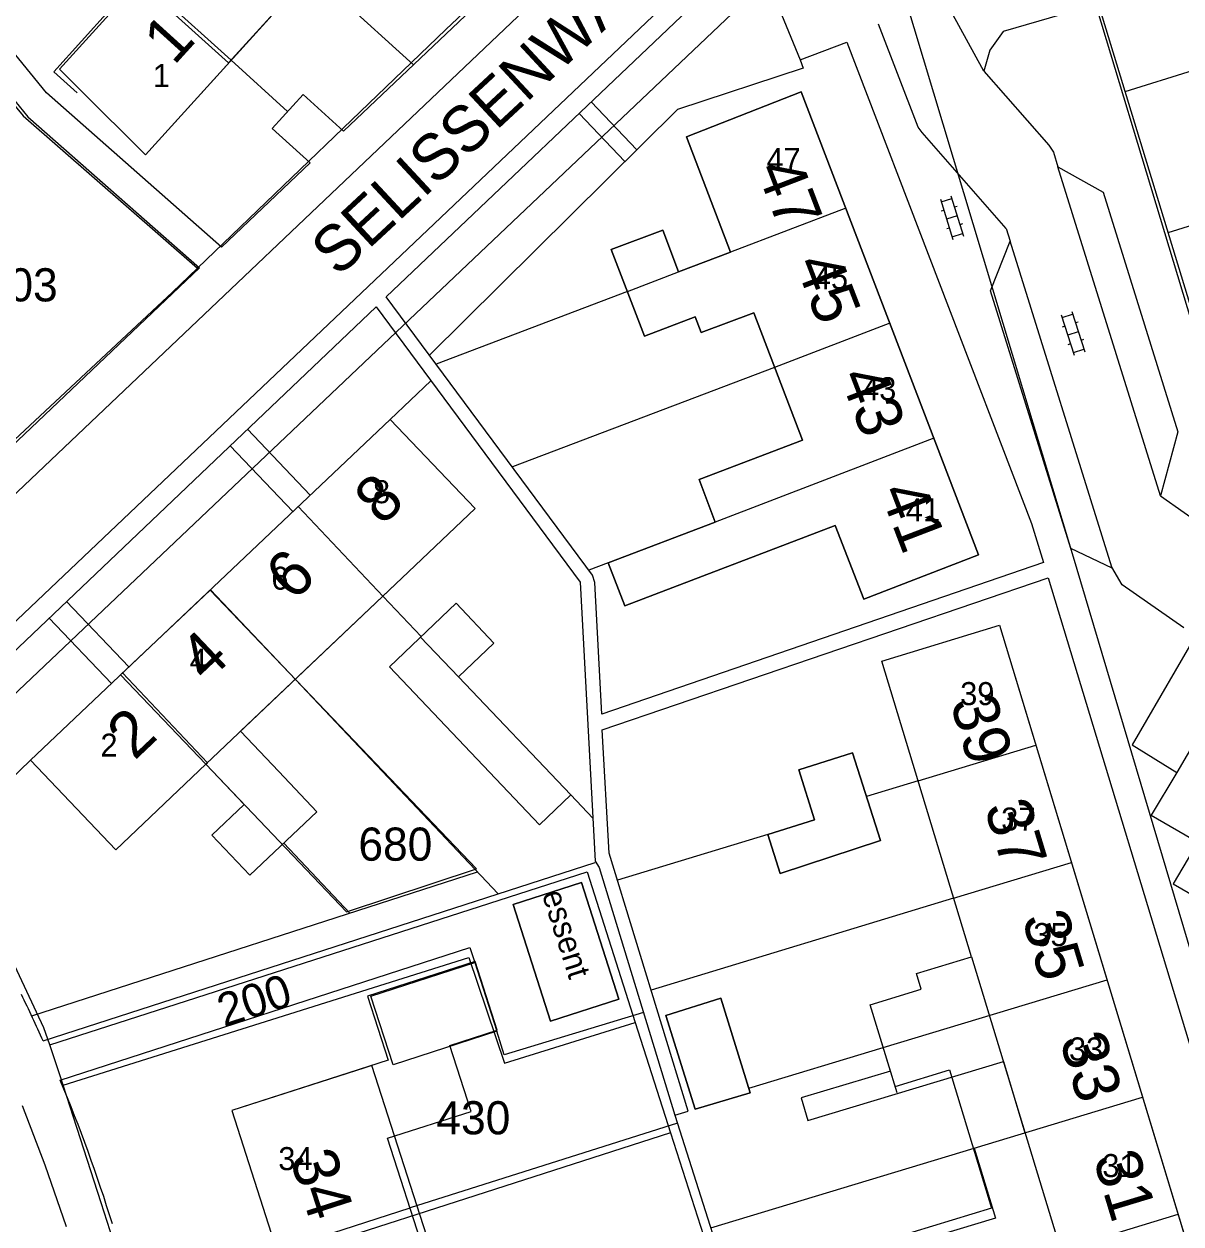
# Model space of a CAD drawing. Extents: x 148816 to 151297, y 399515 to 402500.
# Drawn here: x 149828.5 to 149891.4, y 400923.4 to 400988.6 of the extents above; entities that cross this region are included whole.
import ezdxf

# ---------------------------------------------------------------- set-up
doc = ezdxf.new("R2010")
doc.units = 0
for name, color, linetype in [('B01 Hoofdgebouw  [D] Norm', 7, 'Continuous'), ('B01 Hoofdgebouw  [T] Norm', 7, 'Continuous'), ('B01 hoofgebouw', 7, 'Continuous'), ('B07 Tussenmuur  [D] Norm', 7, 'Continuous'), ('G01 perceelsgrens', 7, 'Continuous'), ('S02 Open verharding  Norm', 7, 'Continuous'), ('T04 Haag heg  [D] Gem', 7, 'Continuous'), ('V00 Kant verharding algemeen  [D] Gem', 7, 'Continuous'), ('V00 Kant verharding algemeen  [D] Norm', 7, 'Continuous'), ('V00 Kant verharding algemeen  [T] Norm', 7, 'Continuous'), ('V00 Kant verharding algemeen secundair  [T] Gem', 7, 'Continuous'), ('Z01 perceelnummer', 7, 'Continuous'), ('Z02 huisnummer', 7, 'Continuous'), ('Z02 Huisnummer  [Tekst] Norm', 7, 'Continuous'), ('Z06 straatnaam', 7, 'Continuous'), ('Z19 Overige Tekst  [Tekst] Gem', 7, 'Continuous')]:
    doc.layers.add(name, color=color, linetype=linetype)

msp = doc.modelspace()

# ---------------------------------------------------------------- linework, layer by layer
at = {"layer": 'B01 Hoofdgebouw  [D] Norm'}
for p, q in [((149833.144, 400989.33), (149830.135, 400986.01)), ((149830.135, 400986.01), (149831.41, 400984.854)), ((149861.286, 400974.07), (149864.07, 400975.14)), ((149849.4, 400958.84), (149840.272, 400950.193)), ((149840.272, 400950.193), (149842.35, 400948)), ((149871.095, 400929.047), (149881.704, 400932.254)), ((149881.704, 400932.254), (149882.873, 400928.388)), ((149875.57, 400931.739), (149870.724, 400930.275)), ((149870.724, 400930.275), (149871.095, 400929.047)), ((149851.937, 400916.692), (149848.263, 400928.083)), ((149880.124, 400927.555), (149881.277, 400923.743)), ((149881.277, 400923.743), (149875.945, 400922.131))]:
    msp.add_line(p, q, dxfattribs=at)
msp.add_lwpolyline([(149848.263, 400928.083), (149852.804, 400929.543), (149851.651, 400933.132), (149854.215, 400933.957), (149853.015, 400937.687)], dxfattribs=at)
at = {"layer": 'B01 Hoofdgebouw  [T] Norm'}
for p, q in [((149835.11, 400981.5), (149851.88, 401000)), ((149831.57, 400985.03), (149835.11, 400981.5)), ((149870.73, 400984.91), (149864.5, 400982.48)), ((149880.36, 400959.77), (149870.73, 400984.91)), ((149864.5, 400982.48), (149866.89, 400976.2)), ((149863.22, 400977.4), (149860.41, 400976.35)), ((149864.07, 400975.14), (149863.22, 400977.4)), ((149860.41, 400976.35), (149862.22, 400971.64)), ((149866.89, 400976.2), (149864.07, 400975.14)), ((149865.29, 400971.84), (149868.16, 400972.92)), ((149868.16, 400972.92), (149870.79, 400966)), ((149862.22, 400971.64), (149864.96, 400972.69)), ((149864.96, 400972.69), (149865.29, 400971.84)), ((149848.41, 400967.13), (149828.87, 400948.62)), ((149853.02, 400962.28), (149848.41, 400967.13)), ((149870.79, 400966), (149865.18, 400963.87)), ((149865.18, 400963.87), (149866.06, 400961.55)), ((149849.4, 400958.84), (149853.02, 400962.28)), ((149866.06, 400961.55), (149860.24, 400959.34)), ((149861.14, 400957.01), (149872.57, 400961.37)), ((149872.57, 400961.37), (149874.12, 400957.36)), ((149860.24, 400959.34), (149861.14, 400957.01)), ((149874.12, 400957.36), (149880.36, 400959.77)), ((149848.36, 400953.69), (149851.98, 400957.14)), ((149851.98, 400957.14), (149854.04, 400954.98)), ((149875.1, 400954), (149881.5, 400955.95)), ((149881.5, 400955.95), (149897.03, 400904.7)), ((149854.04, 400954.98), (149852.11, 400953.14)), ((149879.98, 400937.94), (149875.1, 400954)), ((149856.51, 400945.1), (149848.36, 400953.69)), ((149852.11, 400953.14), (149858.22, 400946.73)), ((149870.59, 400948.1), (149873.52, 400949.02)), ((149873.52, 400949.02), (149875.03, 400944.26)), ((149828.87, 400948.62), (149833.5, 400943.75)), ((149833.5, 400943.75), (149838.4, 400948.41)), ((149838.4, 400948.41), (149840.48, 400946.22)), ((149844.42, 400945.82), (149842.35, 400948)), ((149871.44, 400945.38), (149870.59, 400948.1)), ((149840.48, 400946.22), (149838.72, 400944.55)), ((149858.22, 400946.73), (149856.51, 400945.1)), ((149840.78, 400942.37), (149844.42, 400945.82)), ((149868.92, 400944.59), (149871.44, 400945.38)), ((149838.72, 400944.55), (149840.78, 400942.37)), ((149869.58, 400942.46), (149868.92, 400944.59)), ((149875.03, 400944.26), (149869.58, 400942.46)), ((149855.08, 400940.78), (149858.79, 400941.97)), ((149858.79, 400941.97), (149860.82, 400935.64)), ((149857.12, 400934.45), (149855.08, 400940.78)), ((149876.99, 400937.03), (149879.98, 400937.94)), ((149877.24, 400936.18), (149876.99, 400937.03)), ((149874.48, 400935.34), (149877.24, 400936.18)), ((149860.82, 400935.64), (149857.12, 400934.45)), ((149866.36, 400935.69), (149863.37, 400934.76)), ((149867.96, 400930.56), (149866.36, 400935.69)), ((149875.57, 400931.739), (149874.48, 400935.34)), ((149863.37, 400934.76), (149864.96, 400929.67)), ((149864.96, 400929.67), (149867.96, 400930.56)), ((149839.8, 400929.59), (149844.7, 400914.36))]:
    msp.add_line(p, q, dxfattribs=at)
msp.add_lwpolyline([(149853.015, 400937.687), (149847.17, 400935.806), (149848.291, 400932.322), (149839.8, 400929.59)], dxfattribs=at)
at = {"layer": 'B01 hoofgebouw'}
for points in [[(149831.57, 400985.03), (149830.449, 400986.148), (149843.009, 401000)], [(149831.57, 400985.03), (149835.11, 400981.5), (149851.884, 401000)], [(149861.14, 400957.01), (149860.24, 400959.34), (149866.06, 400961.55), (149865.18, 400963.87), (149870.79, 400966), (149868.16, 400972.92), (149865.29, 400971.84), (149864.96, 400972.69), (149862.22, 400971.64), (149860.41, 400976.35), (149863.22, 400977.4), (149864.07, 400975.14), (149866.89, 400976.2), (149864.5, 400982.48), (149870.73, 400984.91), (149880.36, 400959.77), (149874.12, 400957.36), (149872.57, 400961.37), (149861.14, 400957.01)], [(149849.4, 400958.84), (149853.02, 400962.28), (149848.41, 400967.13), (149828.87, 400948.62), (149833.5, 400943.75), (149838.4, 400948.41), (149840.48, 400946.22), (149838.72, 400944.55), (149840.78, 400942.37), (149844.42, 400945.82), (149842.35, 400948)], [(149838.4, 400948.41), (149849.4, 400958.84)], [(149858.22, 400946.73), (149852.11, 400953.14), (149854.04, 400954.98), (149851.98, 400957.14), (149848.36, 400953.69), (149856.51, 400945.1), (149858.22, 400946.73)], [(149875.93, 400930.55), (149874.48, 400935.34), (149877.24, 400936.18), (149876.99, 400937.03), (149879.98, 400937.94), (149875.1, 400954), (149881.5, 400955.95), (149897.03, 400904.7), (149892.25, 400903.25)], [(149842.35, 400948), (149840.274, 400950.187)], [(149875.03, 400944.26), (149873.52, 400949.02), (149870.59, 400948.1), (149871.44, 400945.38), (149868.92, 400944.59), (149869.58, 400942.46), (149875.03, 400944.26)], [(149860.82, 400935.64), (149858.79, 400941.97), (149855.08, 400940.78), (149857.12, 400934.45), (149860.82, 400935.64)], [(149879.98, 400937.94), (149890.667, 400902.77), (149892.25, 400903.25)], [(149848.56, 400932.08), (149847.36, 400935.81), (149853, 400937.63), (149854.2, 400933.9), (149848.56, 400932.08)], [(149864.96, 400929.67), (149863.37, 400934.76), (149866.36, 400935.69), (149867.96, 400930.56), (149864.96, 400929.67)], [(149847.03, 400931.92), (149839.8, 400929.59), (149844.7, 400914.36), (149849.46, 400915.9)], [(149849.46, 400915.9), (149852.311, 400916.822), (149847.414, 400932.044), (149847.03, 400931.92)], [(149875.824, 400930.899), (149878.777, 400931.797), (149881.06, 400924.288), (149875.722, 400922.665), (149876.579, 400919.847), (149879.154, 400920.63), (149880.096, 400917.531), (149885.667, 400919.224)]]:
    msp.add_lwpolyline(points, dxfattribs=at)
at = {"layer": 'B07 Tussenmuur  [D] Norm'}
for p, q in [((149839.762, 400986.631), (149828.386, 400996.948)), ((149839.762, 400986.631), (149828.386, 400996.948)), ((149873.148, 400978.597), (149866.89, 400976.2)), ((149873.148, 400978.597), (149866.89, 400976.2)), ((149875.54, 400972.349), (149869.282, 400969.952)), ((149875.54, 400972.349), (149869.282, 400969.952)), ((149877.936, 400966.099), (149866.06, 400961.55)), ((149877.936, 400966.099), (149866.06, 400961.55)), ((149848.029, 400957.514), (149843.408, 400962.392)), ((149848.029, 400957.514), (149843.408, 400962.392)), ((149843.26, 400952.996), (149838.639, 400957.874)), ((149843.26, 400952.996), (149838.639, 400957.874)), ((149850.05, 400955.301), (149852.11, 400953.14)), ((149850.05, 400955.301), (149852.11, 400953.14)), ((149877.074, 400947.489), (149883.477, 400949.429)), ((149877.074, 400947.489), (149883.477, 400949.429)), ((149879.003, 400941.121), (149885.406, 400943.061)), ((149879.003, 400941.121), (149885.406, 400943.061)), ((149875.185, 400933.011), (149887.336, 400936.693)), ((149875.185, 400933.011), (149887.336, 400936.693)), ((149880.124, 400927.555), (149889.265, 400930.325)), ((149880.124, 400927.555), (149889.265, 400930.325)), ((149842.25, 400921.975), (149849.488, 400924.304)), ((149842.25, 400921.975), (149849.488, 400924.304)), ((149873.124, 400918.482), (149891.194, 400923.957)), ((149873.124, 400918.482), (149891.194, 400923.957))]:
    msp.add_line(p, q, dxfattribs=at)
msp.add_lwpolyline([(149838.4, 400948.41), (149838.491, 400948.479), (149833.87, 400953.357)], dxfattribs=at)
msp.add_lwpolyline([(149838.4, 400948.41), (149838.491, 400948.479), (149833.87, 400953.357)], dxfattribs=at)
at = {"layer": 'G01 perceelsgrens'}
for points in [[(149824.612, 401000), (149839.629, 400986.484), (149843.964, 400991.265), (149834.463, 401000)], [(149837.949, 400975.343), (149851.425, 400988.306), (149863.801, 401000)], [(149883.6, 401000), (149893.387, 400967.581), (149901.028, 400942.025), (149910.946, 400909.409), (149922.179, 400872.258), (149929.935, 400846.69), (149934.58, 400845.21)], [(149823.773, 400944.568), (149823.407, 400945.604), (149823.369, 400946.641), (149823.489, 400947.357), (149823.825, 400948.159), (149825.729, 400950.057), (149847.683, 400970.87), (149870.121, 400992.183)], [(149870.121, 400992.183), (149876.273, 400990.292), (149885.433, 400959.843), (149897.728, 400918.553), (149908.208, 400883.742), (149916.979, 400854.398), (149921.351, 400840.367)], [(149826.578, 400985.877), (149828.479, 400983.606), (149837.949, 400975.343)], [(149814.218, 400957.417), (149816.393, 400956.41), (149818.861, 400957.499), (149836.585, 400974.031), (149837.949, 400975.343)], [(149846.041, 400940.382), (149853.084, 400942.714), (149838.621, 400957.857), (149833.761, 400953.253), (149838.4, 400948.41), (149846.041, 400940.382)], [(149829.913, 400933.157), (149829.601, 400934.088), (149826.804, 400940.008), (149823.773, 400944.568)], [(149829.913, 400933.157), (149859.101, 400942.553), (149861.717, 400934.373)], [(149830.639, 400930.972), (149852.679, 400937.906), (149854.61, 400932.169), (149861.717, 400934.373)], [(149861.717, 400934.373), (149863.631, 400928.387)], [(149830.639, 400930.972), (149830.475, 400931.479), (149829.913, 400933.157)], [(149834.5, 400919), (149832.702, 400924.583), (149830.639, 400930.972)], [(149863.631, 400928.387), (149834.5, 400919)], [(149863.631, 400928.387), (149866.39, 400919.763), (149867.134, 400917.401)]]:
    msp.add_lwpolyline(points, dxfattribs=at)
at = {"layer": 'S02 Open verharding  Norm'}
for p, q in [((149878.283, 400979.094), (149878.964, 400976.897)), ((149878.328, 400978.95), (149878.901, 400979.128)), ((149878.856, 400979.271), (149879.537, 400977.074)), ((149878.475, 400978.473), (149878.332, 400978.428)), ((149879.197, 400978.173), (149878.623, 400977.995)), ((149879.192, 400978.695), (149879.049, 400978.65)), ((149878.771, 400977.518), (149878.628, 400977.473)), ((149879.488, 400977.74), (149879.345, 400977.695)), ((149878.919, 400977.04), (149879.492, 400977.218)), ((149885.417, 400972.984), (149886.122, 400970.794)), ((149884.846, 400972.8), (149885.551, 400970.61)), ((149884.892, 400972.657), (149885.463, 400972.841)), ((149885.759, 400972.411), (149885.616, 400972.365)), ((149885.045, 400972.181), (149884.903, 400972.135)), ((149885.77, 400971.889), (149885.198, 400971.705)), ((149885.352, 400971.229), (149885.209, 400971.183)), ((149885.505, 400970.753), (149886.076, 400970.937)), ((149886.065, 400971.459), (149885.923, 400971.413))]:
    msp.add_line(p, q, dxfattribs=at)
at = {"layer": 'T04 Haag heg  [D] Gem'}
for p, q in [((149849.677, 400986.388), (149844.114, 400991.43)), ((149842.832, 400983.849), (149839.762, 400986.631)), ((149890.65, 400977.285), (149895.662, 400978.81)), ((149861.286, 400974.07), (149850.907, 400970.126)), ((149869.282, 400969.952), (149855.046, 400964.542)), ((149850.615, 400969.226), (149848.41, 400967.13)), ((149860.24, 400959.34), (149859.197, 400958.944)), ((149848.029, 400957.514), (149850.09, 400955.339)), ((149843.26, 400952.996), (149854.277, 400941.366)), ((149824.095, 400944.08), (149828.87, 400948.62)), ((149877.074, 400947.489), (149874.275, 400946.639)), ((149858.22, 400946.73), (149859.415, 400945.468)), ((149868.92, 400944.59), (149860.748, 400942.107)), ((149842.623, 400944.117), (149846.221, 400940.318)), ((149828.938, 400934.727), (149853.147, 400942.559)), ((149879.003, 400941.121), (149862.578, 400936.13)), ((149867.884, 400930.803), (149875.185, 400933.011)), ((149864.005, 400928.915), (149849.488, 400924.304)), ((149865.812, 400923.226), (149880.124, 400927.555))]:
    msp.add_line(p, q, dxfattribs=at)
for points in [[(149870.67, 400986.65), (149870.837, 400986.209), (149864.012, 400983.96), (149850.538, 400970.622)], [(149863.87, 400929.34), (149867.828, 400916.881)]]:
    msp.add_lwpolyline(points, dxfattribs=at)
at = {"layer": 'V00 Kant verharding algemeen  [D] Gem'}
for p, q in [((149859.325, 400984.377), (149861.802, 400981.772)), ((149858.662, 400983.747), (149861.151, 400981.128))]:
    msp.add_line(p, q, dxfattribs=at)
at = {"layer": 'V00 Kant verharding algemeen  [D] Norm'}
msp.add_lwpolyline([(149845.874, 400982.778), (149843.671, 400984.775), (149841.992, 400982.922), (149844.055, 400981.052)], dxfattribs=at)
at = {"layer": 'V00 Kant verharding algemeen  [T] Norm'}
for p, q in [((149822.5, 400950.89), (149874.22, 401000)), ((149932.18, 400840.77), (149883.74, 401000)), ((149864.95, 400998.15), (149820.39, 400955.82)), ((149848.19, 400973.79), (149867.29, 400991.95)), ((149868.76, 400991.28), (149870.67, 400986.65)), ((149845.874, 400982.778), (149853.773, 400990.276)), ((149877.08, 400982.99), (149874.92, 400988.6)), ((149870.67, 400986.65), (149873.21, 400987.61)), ((149873.21, 400987.61), (149883.23, 400961.48)), ((149880.64, 400986.03), (149884.18, 400982.02)), ((149877.3, 400982.7), (149877.08, 400982.99)), ((149881.86, 400977.5), (149877.3, 400982.7)), ((149884.18, 400982.02), (149884.42, 400981.64)), ((149884.42, 400981.64), (149884.669, 400980.839)), ((149839.238, 400976.48), (149844.055, 400981.052)), ((149881.86, 400977.5), (149882.078, 400976.8)), ((149819.21, 400957.47), (149838.049, 400975.351)), ((149859.4, 400958.67), (149848.19, 400973.79)), ((149823.78, 400950.52), (149847.64, 400973.24)), ((149847.64, 400973.24), (149858.73, 400958.28)), ((149840.655, 400966.589), (149844.062, 400963.011)), ((149839.714, 400965.692), (149843.118, 400962.117)), ((149890.23, 400962.98), (149893.45, 400960.71)), ((149883.23, 400961.48), (149883.88, 400959.36)), ((149883.88, 400959.36), (149859.89, 400951.11)), ((149859.51, 400958.26), (149859.4, 400958.67)), ((149888.16, 400958.15), (149887.6, 400959.1)), ((149858.73, 400958.28), (149859.54, 400943.14)), ((149859.89, 400951.11), (149859.51, 400958.26)), ((149859.92, 400950.27), (149884.14, 400958.52)), ((149884.14, 400958.52), (149917.48, 400848.45)), ((149891.51, 400955.81), (149888.16, 400958.15)), ((149830.829, 400957.233), (149834.212, 400953.68)), ((149829.891, 400956.339), (149833.271, 400952.789)), ((149860.3, 400943.57), (149859.92, 400950.27)), ((149864.59, 400929.56), (149860.3, 400943.57)), ((149829.562, 400933.371), (149859.544, 400943.07)), ((149859.54, 400943.14), (149859.75, 400942.79)), ((149859.75, 400942.79), (149863.87, 400929.34)), ((149830.486, 400931.239), (149852.735, 400938.447)), ((149852.735, 400938.447), (149853, 400937.63)), ((149862.159, 400934.925), (149854.596, 400932.609)), ((149854.596, 400932.609), (149854.2, 400933.9)), ((149829.67, 400926.63), (149828.43, 400929.85)), ((149863.87, 400929.34), (149864.59, 400929.56)), ((149830.83, 400923.27), (149829.67, 400926.63))]:
    msp.add_line(p, q, dxfattribs=at)
for points in [[(149875.39, 400997.59), (149877.021, 400998.448), (149881.752, 400999.834), (149883.022, 400995.498), (149878.291, 400994.112), (149878.916, 400992.102), (149883.613, 400993.478), (149884.888, 400989.125), (149881.686, 400988.187), (149880.962, 400987.171), (149880.64, 400986.03)], [(149816.475, 400998.633), (149828.73, 400983.566), (149838.049, 400975.351)], [(149839.238, 400976.48), (149829.738, 400984.867), (149818.501, 400998.667)], [(149888.322, 400984.939), (149899.448, 400988.413), (149920.238, 400990.94), (149925.55, 400973.017), (149929.745, 400959.347), (149928.63, 400958.857), (149930.702, 400952.124)], [(149884.669, 400980.839), (149887.129, 400979.476), (149891.184, 400966.454), (149890.23, 400962.98)], [(149887.615, 400959.05), (149885.362, 400960.108), (149881.013, 400974.107), (149882.078, 400976.8)], [(149891.816, 400954.814), (149888.702, 400949.452), (149891.124, 400947.946), (149889.74, 400945.628), (149892.263, 400944.174), (149890.93, 400941.908), (149893.505, 400940.428), (149892.121, 400938.111), (149894.542, 400936.757), (149894.984, 400935.111), (149893.752, 400932.845), (149895.97, 400931.516), (149894.738, 400929.351), (149897.236, 400927.923), (149896.858, 400927.26), (149897.919, 400926.603)]]:
    msp.add_lwpolyline(points, dxfattribs=at)
for start, end in [(24.21331, 26.04686), (17.20668, 22.68223)]:
    msp.add_arc((149750.253, 400897.706), 86.959, start, end, dxfattribs=at)
at = {"layer": 'V00 Kant verharding algemeen secundair  [T] Gem'}
for p, q in [((149880.64, 400986.03), (149877.545, 400991.7)), ((149890.23, 400962.98), (149884.669, 400980.839)), ((149887.6, 400959.1), (149882.078, 400976.8)), ((149892.955, 400951.099), (149891.124, 400947.946))]:
    msp.add_line(p, q, dxfattribs=at)

# ---------------------------------------------------------------- texts
at = {"layer": 'Z01 perceelnummer'}
for s, p in [('603', (149826.333, 400973.535)), ('680', (149846.678, 400943.16)), ('430', (149850.915, 400928.3))]:
    msp.add_text(s, height=1.8, dxfattribs=at).set_placement(p)
msp.add_text('200', height=1.8, rotation=17.83454, dxfattribs=at).set_placement((149839.377, 400934.112))
at = {"layer": 'Z02 huisnummer'}
for s, rotation, p in [('1', 47.79566, (149836.658, 400986.303)), ('47', 290.97171, (149868.269, 400980.709)), ('45', 290.97171, (149870.374, 400975.597)), ('43', 290.97171, (149872.79, 400969.462)), ('8', 43.4606, (149847.953, 400961.298)), ('41', 290.97171, (149874.977, 400963.197)), ('6', 43.4606, (149843.144, 400957.198)), ('4', 43.4606, (149838.437, 400952.767)), ('39', 286.8584, (149878.802, 400951.748)), ('2', 43.4606, (149834.517, 400948.57)), ('37', 286.8584, (149880.657, 400946.066)), ('35', 286.8584, (149882.699, 400940.028)), ('33', 286.8584, (149884.744, 400933.427)), ('34', 287.81889, (149842.936, 400927.025)), ('31', 286.8584, (149886.572, 400926.991))]:
    msp.add_text(s, height=2.5, rotation=rotation, dxfattribs=at).set_placement(p)
at = {"layer": 'Z02 Huisnummer  [Tekst] Norm'}
for s, p in [('1', (149835.515, 400985.177)), ('47', (149868.84, 400980.62)), ('45', (149871.411, 400974.196)), ('43', (149874.033, 400968.169)), ('8', (149847.471, 400962.574)), ('41', (149876.406, 400961.588)), ('6', (149841.952, 400957.878)), ('4', (149837.512, 400953.424)), ('39', (149879.36, 400951.61)), ('2', (149832.669, 400948.811)), ('37', (149881.586, 400944.798)), ('35', (149883.334, 400938.525)), ('33', (149885.269, 400932.313)), ('34', (149842.328, 400926.356)), ('31', (149887.08, 400925.978))]:
    msp.add_text(s, height=1.25, dxfattribs=at).set_placement(p)
at = {"layer": 'Z06 straatnaam'}
msp.add_text('SELISSENWAL', height=2.5, rotation=42.89389, dxfattribs=at).set_placement((149845.579, 400974.811))
at = {"layer": 'Z19 Overige Tekst  [Tekst] Gem'}
msp.add_text('essent', height=1.25, rotation=287.78079, dxfattribs=at).set_placement((149856.632, 400941.351))

doc.saveas('drawing.dxf')
